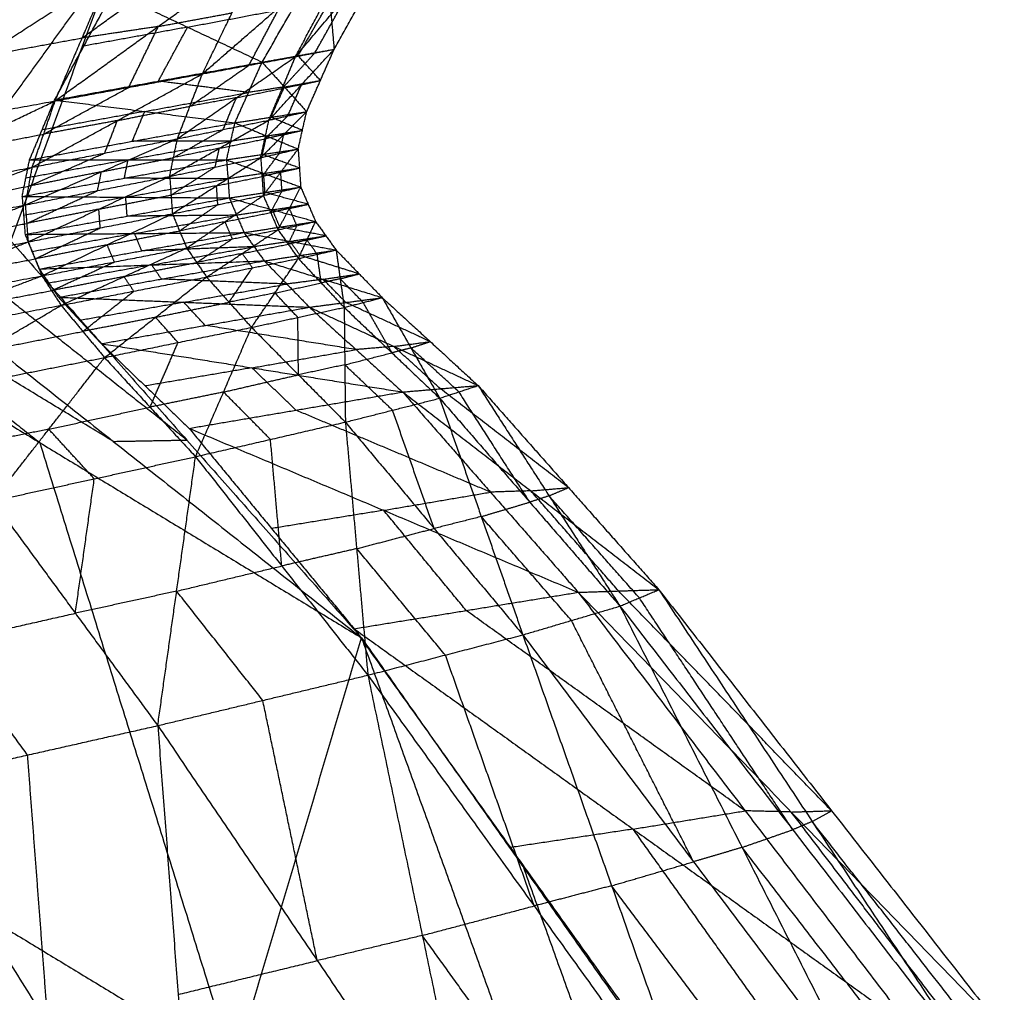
# Model space of a CAD drawing. Header units: millimetres. Extents: x -106 to 110, y -96 to 120.
# Tile 939 of 1020: x 105.87 to 107.53, y 28.83 to 30.47. Entities that reach past the tile are written whole.
import ezdxf

# ---------------------------------------------------------------- set-up
doc = ezdxf.new("R2010")
doc.units = ezdxf.units.MM
doc.header["$MEASUREMENT"] = 0
doc.layers.add('Default', color=7, linetype='Continuous', true_color=0x000000)

msp = doc.modelspace()

# ---------------------------------------------------------------- linework, layer by layer
at = {"layer": 'Default'}
for points in [[(104.6258, 30.0699, 11.9495), (105.4593, 30.8536, 11.7642), (106.2928, 31.6372, 11.5789)], [(104.8705, 30.0746, 12.0946), (105.5817, 30.8559, 11.8368), (106.2928, 31.6372, 11.5789)], [(105.1158, 30.0795, 12.2406), (105.7043, 30.8584, 11.9098), (106.2928, 31.6372, 11.5789)], [(105.455, 30.2822, 12.2361), (105.7493, 30.6717, 12.0707), (106.0435, 31.0611, 11.9053)], [(105.8557, 30.0952, 12.6841), (106.034, 30.5797, 12.3241), (106.2124, 31.0642, 11.9641)], [(106.3351, 30.4046, 13.2175), (106.4218, 30.5074, 13.0645), (106.5085, 30.6102, 12.9115)], [(106.4001, 30.4169, 13.0573), (106.4543, 30.5136, 12.9844), (106.5085, 30.6102, 12.9115)], [(106.1781, 30.3755, 13.3743), (106.3093, 30.4896, 13.232), (106.4404, 30.6036, 13.0897)], [(106.3351, 30.4046, 13.2175), (106.3878, 30.5041, 13.1536), (106.4404, 30.6036, 13.0897)], [(105.8249, 30.2901, 12.4579), (105.9295, 30.4349, 12.391), (106.034, 30.5797, 12.3241)], [(105.9297, 30.3298, 13.515), (106.1037, 30.4554, 13.3914), (106.2777, 30.5811, 13.2677)], [(106.1781, 30.3755, 13.3743), (106.2279, 30.4783, 13.321), (106.2777, 30.5811, 13.2677)], [(106.2787, 30.3952, 12.7647), (106.3322, 30.488, 12.6801), (106.3857, 30.5808, 12.5956)], [(106.3857, 30.5808, 12.5956), (106.3929, 30.4989, 12.8264), (106.4001, 30.4169, 13.0573)], [(105.9754, 30.4361, 13.4734), (106.0624, 30.4989, 13.4115), (106.1494, 30.5617, 13.3497)], [(105.5947, 30.2685, 13.6256), (105.8079, 30.4054, 13.5287), (106.0211, 30.5424, 13.4317)], [(105.9297, 30.3298, 13.515), (105.9754, 30.4361, 13.4734), (106.0211, 30.5424, 13.4317)], [(105.9289, 30.3313, 12.5283), (105.9782, 30.4224, 12.4393), (106.0275, 30.5134, 12.3503)], [(106.0275, 30.5134, 12.3503), (106.1531, 30.4543, 12.5575), (106.2787, 30.3952, 12.7647)], [(106.3394, 30.4061, 12.911), (106.3662, 30.4525, 12.8687), (106.3929, 30.4989, 12.8264)], [(106.3676, 30.4108, 13.1374), (106.3947, 30.4591, 13.1009), (106.4218, 30.5074, 13.0645)], [(106.1037, 30.4554, 13.3914), (106.1658, 30.4669, 13.3562), (106.2279, 30.4783, 13.321)], [(106.1531, 30.4543, 12.5575), (106.2426, 30.4712, 12.6188), (106.3322, 30.488, 12.6801)], [(106.2566, 30.3901, 13.2959), (106.2829, 30.4398, 13.2639), (106.3093, 30.4896, 13.232)], [(106.1037, 30.4554, 13.3914), (106.0396, 30.4458, 13.4324), (105.9754, 30.4361, 13.4734)], [(106.1531, 30.4543, 12.5575), (106.0656, 30.4383, 12.4984), (105.9782, 30.4224, 12.4393)], [(106.0539, 30.3527, 13.4446), (106.0788, 30.4041, 13.418), (106.1037, 30.4554, 13.3914)], [(106.1038, 30.3633, 12.6465), (106.1284, 30.4088, 12.602), (106.1531, 30.4543, 12.5575)], [(105.8079, 30.4054, 13.5287), (105.8917, 30.4208, 13.501), (105.9754, 30.4361, 13.4734)], [(106.2787, 30.3952, 12.7647), (106.3394, 30.4061, 12.911), (106.4001, 30.4169, 13.0573)], [(106.2902, 30.2974, 13.2764), (106.3452, 30.3572, 13.1669), (106.4001, 30.4169, 13.0573)], [(106.3127, 30.351, 13.247), (106.3401, 30.3809, 13.1922), (106.3676, 30.4108, 13.1374)], [(106.3351, 30.4046, 13.2175), (106.3676, 30.4108, 13.1374), (106.4001, 30.4169, 13.0573)], [(106.3538, 30.3117, 13.1244), (106.377, 30.3643, 13.0908), (106.4001, 30.4169, 13.0573)], [(105.9289, 30.3313, 12.5283), (106.1038, 30.3633, 12.6465), (106.2787, 30.3952, 12.7647)], [(106.1359, 30.266, 13.4236), (106.2355, 30.3353, 13.3206), (106.3351, 30.4046, 13.2175)], [(106.1781, 30.3755, 13.3743), (106.2566, 30.3901, 13.2959), (106.3351, 30.4046, 13.2175)], [(106.2329, 30.2929, 12.8422), (106.2558, 30.3441, 12.8035), (106.2787, 30.3952, 12.7647)], [(106.2787, 30.3952, 12.7647), (106.3163, 30.3535, 12.9445), (106.3538, 30.3117, 13.1244)], [(106.2902, 30.2974, 13.2764), (106.3127, 30.351, 13.247), (106.3351, 30.4046, 13.2175)], [(106.377, 30.3643, 13.0908), (106.3582, 30.3852, 13.0009), (106.3394, 30.4061, 12.911)], [(106.157, 30.3208, 13.399), (106.2068, 30.3554, 13.3474), (106.2566, 30.3901, 13.2959)], [(105.8912, 30.2179, 13.5537), (106.0347, 30.2967, 13.464), (106.1781, 30.3755, 13.3743)], [(105.9297, 30.3298, 13.515), (106.0539, 30.3527, 13.4446), (106.1781, 30.3755, 13.3743)], [(106.2558, 30.3441, 12.8035), (106.1798, 30.3537, 12.725), (106.1038, 30.3633, 12.6465)], [(106.1359, 30.266, 13.4236), (106.157, 30.3208, 13.399), (106.1781, 30.3755, 13.3743)], [(106.3163, 30.3535, 12.9445), (106.3466, 30.3589, 13.0177), (106.377, 30.3643, 13.0908)], [(106.3452, 30.3572, 13.1669), (106.3611, 30.3608, 13.1288), (106.377, 30.3643, 13.0908)], [(105.9105, 30.2739, 13.5343), (105.9822, 30.3133, 13.4895), (106.0539, 30.3527, 13.4446)], [(106.0809, 30.3121, 12.6852), (106.1683, 30.3281, 12.7444), (106.2558, 30.3441, 12.8035)], [(106.2355, 30.3353, 13.3206), (106.2741, 30.3432, 13.2838), (106.3127, 30.351, 13.247)], [(106.3163, 30.3535, 12.9445), (106.286, 30.3488, 12.874), (106.2558, 30.3441, 12.8035)], [(106.2934, 30.3023, 12.9833), (106.3048, 30.3279, 12.9639), (106.3163, 30.3535, 12.9445)], [(106.3452, 30.3572, 13.1669), (106.3289, 30.3541, 13.2069), (106.3127, 30.351, 13.247)], [(106.322, 30.3046, 13.2004), (106.3336, 30.3309, 13.1836), (106.3452, 30.3572, 13.1669)], [(105.5609, 30.1543, 13.6535), (105.7453, 30.2421, 13.5842), (105.9297, 30.3298, 13.515)], [(105.5947, 30.2685, 13.6256), (105.7622, 30.2992, 13.5703), (105.9297, 30.3298, 13.515)], [(105.8867, 30.2305, 12.6097), (105.9078, 30.2809, 12.569), (105.9289, 30.3313, 12.5283)], [(105.8912, 30.2179, 13.5537), (105.9105, 30.2739, 13.5343), (105.9297, 30.3298, 13.515)], [(105.9289, 30.3313, 12.5283), (106.0809, 30.3121, 12.6852), (106.2329, 30.2929, 12.8422)], [(106.2355, 30.3353, 13.3206), (106.1963, 30.3281, 13.3598), (106.157, 30.3208, 13.399)], [(106.2131, 30.2817, 13.35), (106.2243, 30.3085, 13.3353), (106.2355, 30.3353, 13.3206)], [(106.0809, 30.3121, 12.6852), (105.9943, 30.2965, 12.6271), (105.9078, 30.2809, 12.569)], [(106.0347, 30.2967, 13.464), (106.0958, 30.3088, 13.4315), (106.157, 30.3208, 13.399)], [(106.0598, 30.2617, 12.7259), (106.0703, 30.2869, 12.7056), (106.0809, 30.3121, 12.6852)], [(106.2329, 30.2929, 12.8422), (106.2934, 30.3023, 12.9833), (106.3538, 30.3117, 13.1244)], [(106.2764, 30.2342, 13.2996), (106.3151, 30.2729, 13.212), (106.3538, 30.3117, 13.1244)], [(106.2902, 30.2974, 13.2764), (106.322, 30.3046, 13.2004), (106.3538, 30.3117, 13.1244)], [(106.3395, 30.2487, 13.1507), (106.3466, 30.2802, 13.1375), (106.3538, 30.3117, 13.1244)], [(106.0347, 30.2967, 13.464), (105.9726, 30.2853, 13.4992), (105.9105, 30.2739, 13.5343)], [(106.0135, 30.242, 13.4886), (106.0241, 30.2694, 13.4763), (106.0347, 30.2967, 13.464)], [(106.1229, 30.2026, 13.443), (106.2066, 30.25, 13.3597), (106.2902, 30.2974, 13.2764)], [(106.1359, 30.266, 13.4236), (106.2131, 30.2817, 13.35), (106.2902, 30.2974, 13.2764)], [(106.2764, 30.2342, 13.2996), (106.2833, 30.2658, 13.288), (106.2902, 30.2974, 13.2764)], [(106.2833, 30.2658, 13.288), (106.3027, 30.2852, 13.2442), (106.322, 30.3046, 13.2004)], [(106.3466, 30.2802, 13.1375), (106.32, 30.2913, 13.0604), (106.2934, 30.3023, 12.9833)], [(105.8867, 30.2305, 12.6097), (106.0598, 30.2617, 12.7259), (106.2329, 30.2929, 12.8422)], [(106.1294, 30.2343, 13.4333), (106.1712, 30.258, 13.3917), (106.2131, 30.2817, 13.35)], [(106.2188, 30.2305, 12.8726), (106.2259, 30.2617, 12.8574), (106.2329, 30.2929, 12.8422)], [(106.2329, 30.2929, 12.8422), (106.2862, 30.2708, 12.9965), (106.3395, 30.2487, 13.1507)], [(106.2862, 30.2708, 12.9965), (106.3164, 30.2755, 13.067), (106.3466, 30.2802, 13.1375)], [(106.3151, 30.2729, 13.212), (106.3309, 30.2766, 13.1748), (106.3466, 30.2802, 13.1375)], [(105.7453, 30.2421, 13.5842), (105.8279, 30.258, 13.5593), (105.9105, 30.2739, 13.5343)], [(105.8795, 30.1544, 13.5689), (106.0077, 30.2102, 13.4963), (106.1359, 30.266, 13.4236)], [(105.8912, 30.2179, 13.5537), (106.0135, 30.242, 13.4886), (106.1359, 30.266, 13.4236)], [(106.0528, 30.2305, 12.7411), (106.1393, 30.2461, 12.7993), (106.2259, 30.2617, 12.8574)], [(106.2259, 30.2617, 12.8574), (106.1428, 30.2617, 12.7917), (106.0598, 30.2617, 12.7259)], [(106.1229, 30.2026, 13.443), (106.1294, 30.2343, 13.4333), (106.1359, 30.266, 13.4236)], [(106.2066, 30.25, 13.3597), (106.2449, 30.2579, 13.3239), (106.2833, 30.2658, 13.288)], [(106.2862, 30.2708, 12.9965), (106.256, 30.2663, 12.9269), (106.2259, 30.2617, 12.8574)], [(106.2792, 30.2396, 13.0116), (106.2827, 30.2552, 13.0041), (106.2862, 30.2708, 12.9965)], [(106.3151, 30.2729, 13.212), (106.2992, 30.2694, 13.25), (106.2833, 30.2658, 13.288)], [(106.3079, 30.2414, 13.2252), (106.3115, 30.2572, 13.2186), (106.3151, 30.2729, 13.212)], [(106.2066, 30.25, 13.3597), (106.168, 30.2422, 13.3965), (106.1294, 30.2343, 13.4333)], [(106.1996, 30.2184, 13.3713), (106.2031, 30.2342, 13.3655), (106.2066, 30.25, 13.3597)], [(106.2188, 30.2305, 12.8726), (106.2792, 30.2396, 13.0116), (106.3395, 30.2487, 13.1507)], [(106.2764, 30.2342, 13.2996), (106.3079, 30.2414, 13.2252), (106.3395, 30.2487, 13.1507)], [(106.2807, 30.1704, 13.3058), (106.3101, 30.2096, 13.2282), (106.3395, 30.2487, 13.1507)], [(106.3395, 30.2487, 13.1507), (106.3416, 30.2167, 13.1542), (106.3438, 30.1846, 13.1577)], [(105.8741, 30.1687, 12.6415), (105.8804, 30.1996, 12.6256), (105.8867, 30.2305, 12.6097)], [(105.8741, 30.1687, 12.6415), (106.0465, 30.1996, 12.7571), (106.2188, 30.2305, 12.8726)], [(106.0528, 30.2305, 12.7411), (105.9666, 30.2151, 12.6834), (105.8804, 30.1996, 12.6256)], [(105.8854, 30.1861, 13.5613), (105.9495, 30.2141, 13.525), (106.0135, 30.242, 13.4886)], [(105.8867, 30.2305, 12.6097), (106.0528, 30.2305, 12.7411), (106.2188, 30.2305, 12.8726)], [(106.0077, 30.2102, 13.4963), (106.0685, 30.2223, 13.4648), (106.1294, 30.2343, 13.4333)], [(106.0465, 30.1996, 12.7571), (106.0496, 30.2151, 12.7491), (106.0528, 30.2305, 12.7411)], [(106.1229, 30.2026, 13.443), (106.1996, 30.2184, 13.3713), (106.2764, 30.2342, 13.2996)], [(106.1274, 30.1395, 13.4481), (106.2019, 30.1868, 13.3739), (106.2764, 30.2342, 13.2996)], [(106.2188, 30.2305, 12.8726), (106.2211, 30.1984, 12.8767), (106.2234, 30.1662, 12.8807)], [(106.2188, 30.2305, 12.8726), (106.2813, 30.2076, 13.0152), (106.3438, 30.1846, 13.1577)], [(106.2764, 30.2342, 13.2996), (106.2785, 30.2023, 13.3027), (106.2807, 30.1704, 13.3058)], [(106.2785, 30.2023, 13.3027), (106.2932, 30.2219, 13.2639), (106.3079, 30.2414, 13.2252)], [(106.3416, 30.2167, 13.1542), (106.3104, 30.2281, 13.0829), (106.2792, 30.2396, 13.0116)], [(105.5509, 30.0907, 13.6645), (105.7211, 30.1543, 13.6091), (105.8912, 30.2179, 13.5537)], [(105.5609, 30.1543, 13.6535), (105.726, 30.1861, 13.6036), (105.8912, 30.2179, 13.5537)], [(105.8795, 30.1544, 13.5689), (105.8854, 30.1861, 13.5613), (105.8912, 30.2179, 13.5537)], [(106.1251, 30.171, 13.4456), (106.1624, 30.1947, 13.4084), (106.1996, 30.2184, 13.3713)], [(106.2813, 30.2076, 13.0152), (106.3115, 30.2121, 13.0847), (106.3416, 30.2167, 13.1542)], [(106.3101, 30.2096, 13.2282), (106.3259, 30.2131, 13.1912), (106.3416, 30.2167, 13.1542)], [(105.8795, 30.1544, 13.5689), (106.0012, 30.1785, 13.506), (106.1229, 30.2026, 13.443)], [(105.8842, 30.092, 13.5729), (106.0035, 30.1473, 13.508), (106.1229, 30.2026, 13.443)], [(106.0077, 30.2102, 13.4963), (105.9465, 30.1982, 13.5288), (105.8854, 30.1861, 13.5613)], [(106.0012, 30.1785, 13.506), (106.0045, 30.1943, 13.5011), (106.0077, 30.2102, 13.4963)], [(106.2211, 30.1984, 12.8767), (106.1338, 30.199, 12.8169), (106.0465, 30.1996, 12.7571)], [(106.0488, 30.1675, 12.7611), (106.1349, 30.1829, 12.8189), (106.2211, 30.1984, 12.8767)], [(106.1229, 30.2026, 13.443), (106.1251, 30.171, 13.4456), (106.1274, 30.1395, 13.4481)], [(106.2019, 30.1868, 13.3739), (106.2402, 30.1946, 13.3383), (106.2785, 30.2023, 13.3027)], [(106.2813, 30.2076, 13.0152), (106.2512, 30.203, 12.9459), (106.2211, 30.1984, 12.8767)], [(106.3101, 30.2096, 13.2282), (106.2943, 30.2059, 13.2655), (106.2785, 30.2023, 13.3027)], [(106.2836, 30.1754, 13.0192), (106.2825, 30.1915, 13.0172), (106.2813, 30.2076, 13.0152)], [(106.3123, 30.1775, 13.2317), (106.3112, 30.1935, 13.23), (106.3101, 30.2096, 13.2282)], [(105.7211, 30.1543, 13.6091), (105.8032, 30.1702, 13.5852), (105.8854, 30.1861, 13.5613)], [(105.8819, 30.1232, 13.5709), (105.9415, 30.1508, 13.5384), (106.0012, 30.1785, 13.506)], [(106.2019, 30.1868, 13.3739), (106.1635, 30.1789, 13.4097), (106.1251, 30.171, 13.4456)], [(106.204, 30.1549, 13.377), (106.203, 30.1709, 13.3754), (106.2019, 30.1868, 13.3739)], [(106.2234, 30.1662, 12.8807), (106.2836, 30.1754, 13.0192), (106.3438, 30.1846, 13.1577)], [(106.2807, 30.1704, 13.3058), (106.3123, 30.1775, 13.2317), (106.3438, 30.1846, 13.1577)], [(106.3056, 30.1125, 13.2921), (106.3247, 30.1485, 13.2249), (106.3438, 30.1846, 13.1577)], [(106.3438, 30.1846, 13.1577), (106.3564, 30.1555, 13.1499), (106.3689, 30.1264, 13.1422)], [(105.8741, 30.1687, 12.6415), (105.8766, 30.1367, 12.6458), (105.8791, 30.1047, 12.65)], [(105.8741, 30.1687, 12.6415), (106.0488, 30.1675, 12.7611), (106.2234, 30.1662, 12.8807)], [(106.0488, 30.1675, 12.7611), (105.9627, 30.1521, 12.7034), (105.8766, 30.1367, 12.6458)], [(105.8791, 30.1047, 12.65), (106.0512, 30.1355, 12.7654), (106.2234, 30.1662, 12.8807)], [(106.0035, 30.1473, 13.508), (106.0643, 30.1591, 13.4768), (106.1251, 30.171, 13.4456)], [(106.0512, 30.1355, 12.7654), (106.05, 30.1515, 12.7632), (106.0488, 30.1675, 12.7611)], [(106.1274, 30.1395, 13.4481), (106.204, 30.1549, 13.377), (106.2807, 30.1704, 13.3058)], [(106.1516, 30.0818, 13.4367), (106.2162, 30.1261, 13.3712), (106.2807, 30.1704, 13.3058)], [(106.2234, 30.1662, 12.8807), (106.2359, 30.137, 12.8717), (106.2483, 30.1077, 12.8628)], [(106.2234, 30.1662, 12.8807), (106.2962, 30.1463, 13.0114), (106.3689, 30.1264, 13.1422)], [(106.2807, 30.1704, 13.3058), (106.2931, 30.1415, 13.2989), (106.3056, 30.1125, 13.2921)], [(106.3564, 30.1555, 13.1499), (106.32, 30.1654, 13.0846), (106.2836, 30.1754, 13.0192)], [(106.2931, 30.1415, 13.2989), (106.3027, 30.1595, 13.2653), (106.3123, 30.1775, 13.2317)], [(105.5509, 30.0907, 13.6645), (105.7152, 30.1225, 13.6167), (105.8795, 30.1544, 13.5689)], [(105.5559, 30.0292, 13.6673), (105.7177, 30.0918, 13.6181), (105.8795, 30.1544, 13.5689)], [(105.8795, 30.1544, 13.5689), (105.8819, 30.1232, 13.5709), (105.8842, 30.092, 13.5729)], [(106.0035, 30.1473, 13.508), (105.9427, 30.1352, 13.5395), (105.8819, 30.1232, 13.5709)], [(106.0058, 30.1157, 13.5105), (106.0047, 30.1315, 13.5093), (106.0035, 30.1473, 13.508)], [(106.1395, 30.1106, 13.4424), (106.1718, 30.1328, 13.4097), (106.204, 30.1549, 13.377)], [(106.2962, 30.1463, 13.0114), (106.266, 30.1416, 12.9416), (106.2359, 30.137, 12.8717)], [(106.3247, 30.1485, 13.2249), (106.3089, 30.145, 13.2619), (106.2931, 30.1415, 13.2989)], [(106.2962, 30.1463, 13.0114), (106.3263, 30.1509, 13.0807), (106.3564, 30.1555, 13.1499)], [(106.3086, 30.117, 13.0025), (106.3024, 30.1317, 13.007), (106.2962, 30.1463, 13.0114)], [(106.3247, 30.1485, 13.2249), (106.3405, 30.152, 13.1874), (106.3564, 30.1555, 13.1499)], [(106.3373, 30.1194, 13.2171), (106.331, 30.134, 13.221), (106.3247, 30.1485, 13.2249)], [(105.8842, 30.092, 13.5729), (106.0058, 30.1157, 13.5105), (106.1274, 30.1395, 13.4481)], [(105.9076, 30.0348, 13.5639), (106.0175, 30.0871, 13.506), (106.1274, 30.1395, 13.4481)], [(106.2359, 30.137, 12.8717), (106.1436, 30.1362, 12.8186), (106.0512, 30.1355, 12.7654)], [(106.0637, 30.1062, 12.7564), (106.1498, 30.1216, 12.8141), (106.2359, 30.137, 12.8717)], [(106.1274, 30.1395, 13.4481), (106.1395, 30.1106, 13.4424), (106.1516, 30.0818, 13.4367)], [(106.2162, 30.1261, 13.3712), (106.2547, 30.1338, 13.3351), (106.2931, 30.1415, 13.2989)], [(105.7177, 30.0918, 13.6181), (105.7998, 30.1075, 13.5945), (105.8819, 30.1232, 13.5709)], [(105.8959, 30.0634, 13.5684), (105.9508, 30.0896, 13.5395), (106.0058, 30.1157, 13.5105)], [(106.2162, 30.1261, 13.3712), (106.1778, 30.1184, 13.4068), (106.1395, 30.1106, 13.4424)], [(106.1516, 30.0818, 13.4367), (106.2286, 30.0972, 13.3644), (106.3056, 30.1125, 13.2921)], [(106.1851, 30.0328, 13.417), (106.2453, 30.0726, 13.3545), (106.3056, 30.1125, 13.2921)], [(106.2286, 30.0972, 13.3644), (106.2224, 30.1116, 13.3678), (106.2162, 30.1261, 13.3712)], [(106.2483, 30.1077, 12.8628), (106.3086, 30.117, 13.0025), (106.3689, 30.1264, 13.1422)], [(106.3056, 30.1125, 13.2921), (106.3373, 30.1194, 13.2171), (106.3689, 30.1264, 13.1422)], [(106.3056, 30.1125, 13.2921), (106.3227, 30.0882, 13.2803), (106.3398, 30.064, 13.2685)], [(106.3862, 30.1023, 13.1287), (106.3474, 30.1097, 13.0656), (106.3086, 30.117, 13.0025)], [(106.3227, 30.0882, 13.2803), (106.33, 30.1038, 13.2487), (106.3373, 30.1194, 13.2171)], [(106.3398, 30.064, 13.2685), (106.3544, 30.0952, 13.2053), (106.3689, 30.1264, 13.1422)], [(106.3689, 30.1264, 13.1422), (106.3862, 30.1023, 13.1287), (106.4035, 30.0783, 13.1153)], [(105.8791, 30.1047, 12.65), (106.0637, 30.1062, 12.7564), (106.2483, 30.1077, 12.8628)], [(105.8791, 30.1047, 12.65), (105.8911, 30.0755, 12.6406), (105.9031, 30.0463, 12.6312)], [(106.0637, 30.1062, 12.7564), (105.9774, 30.0909, 12.6985), (105.8911, 30.0755, 12.6406)], [(105.9031, 30.0463, 12.6312), (106.0757, 30.077, 12.747), (106.2483, 30.1077, 12.8628)], [(106.0175, 30.0871, 13.506), (106.0785, 30.0989, 13.4742), (106.1395, 30.1106, 13.4424)], [(106.0757, 30.077, 12.747), (106.0697, 30.0916, 12.7517), (106.0637, 30.1062, 12.7564)], [(106.1684, 30.0573, 13.4268), (106.1985, 30.0772, 13.3956), (106.2286, 30.0972, 13.3644)], [(106.2483, 30.1077, 12.8628), (106.2653, 30.0839, 12.8472), (106.2823, 30.0601, 12.8316)], [(106.2483, 30.1077, 12.8628), (106.3259, 30.093, 12.989), (106.4035, 30.0783, 13.1153)], [(106.3544, 30.0952, 13.2053), (106.3385, 30.0917, 13.2428), (106.3227, 30.0882, 13.2803)], [(106.3259, 30.093, 12.989), (106.3561, 30.0977, 13.0589), (106.3862, 30.1023, 13.1287)], [(106.3544, 30.0952, 13.2053), (106.3703, 30.0988, 13.167), (106.3862, 30.1023, 13.1287)], [(106.3717, 30.0711, 13.1919), (106.363, 30.0832, 13.1986), (106.3544, 30.0952, 13.2053)], [(105.3623, 30.0823, 12.3867), (105.6893, 29.0298, 11.3355), (106.0162, 27.9773, 10.2843)], [(105.3623, 30.0823, 12.3867), (105.9043, 29.7533, 12.2115), (106.4463, 29.4243, 12.0364)], [(105.4858, 30.0846, 12.4606), (105.6951, 29.919, 12.3361), (105.9043, 29.7533, 12.2115)], [(106.0278, 29.7556, 12.2854), (105.7568, 29.9201, 12.373), (105.4858, 30.0846, 12.4606)], [(105.5559, 30.0292, 13.6673), (105.72, 30.0606, 13.6201), (105.8842, 30.092, 13.5729)], [(105.5782, 29.9725, 13.6608), (105.7312, 30.0322, 13.6169), (105.8842, 30.092, 13.5729)], [(105.6093, 30.0869, 12.5345), (106.0278, 29.7556, 12.2854), (106.4463, 29.4243, 12.0364)], [(106.1517, 29.7579, 12.3598), (105.9424, 29.9235, 12.4843), (105.7332, 30.0891, 12.6089)], [(105.857, 30.0914, 12.6832), (106.1517, 29.7579, 12.3598), (106.4463, 29.4243, 12.0364)], [(105.8842, 30.092, 13.5729), (105.8959, 30.0634, 13.5684), (105.9076, 30.0348, 13.5639)], [(106.0175, 30.0871, 13.506), (105.9567, 30.0753, 13.5372), (105.8959, 30.0634, 13.5684)], [(105.9076, 30.0348, 13.5639), (106.0296, 30.0583, 13.5003), (106.1516, 30.0818, 13.4367)], [(105.9399, 29.9851, 13.5485), (106.0458, 30.0335, 13.4926), (106.1516, 30.0818, 13.4367)], [(106.0296, 30.0583, 13.5003), (106.0236, 30.0727, 13.5032), (106.0175, 30.0871, 13.506)], [(106.2653, 30.0839, 12.8472), (106.1705, 30.0805, 12.7971), (106.0757, 30.077, 12.747)], [(106.0927, 30.0532, 12.7314), (106.179, 30.0686, 12.7893), (106.2653, 30.0839, 12.8472)], [(106.1516, 30.0818, 13.4367), (106.1684, 30.0573, 13.4268), (106.1851, 30.0328, 13.417)], [(106.2453, 30.0726, 13.3545), (106.284, 30.0804, 13.3174), (106.3227, 30.0882, 13.2803)], [(106.3259, 30.093, 12.989), (106.2956, 30.0885, 12.9181), (106.2653, 30.0839, 12.8472)], [(106.2823, 30.0601, 12.8316), (106.3429, 30.0692, 12.9734), (106.4035, 30.0783, 13.1153)], [(106.3429, 30.0692, 12.9734), (106.3344, 30.0811, 12.9812), (106.3259, 30.093, 12.989)], [(106.3398, 30.064, 13.2685), (106.3717, 30.0711, 13.1919), (106.4035, 30.0783, 13.1153)], [(106.4035, 30.0783, 13.1153), (106.4103, 30.0299, 13.1634), (106.4171, 29.9816, 13.2116)], [(106.4035, 30.0783, 13.1153), (106.4424, 30.0381, 13.0828), (106.4813, 29.998, 13.0503)], [(104.3817, 30.065, 11.8051), (105.199, 29.0211, 11.0447), (106.0162, 27.9773, 10.2843)], [(104.6257, 30.0692, 11.949), (105.321, 29.0232, 11.1167), (106.0162, 27.9773, 10.2843)], [(104.8705, 30.0735, 12.0939), (105.4433, 29.0254, 11.1891), (106.0162, 27.9773, 10.2843)], [(105.116, 30.0779, 12.2398), (105.5661, 29.0276, 11.2621), (106.0162, 27.9773, 10.2843)], [(105.7312, 30.0322, 13.6169), (105.8135, 30.0478, 13.5926), (105.8959, 30.0634, 13.5684)], [(106.2453, 30.0726, 13.3545), (106.2068, 30.065, 13.3907), (106.1684, 30.0573, 13.4268)], [(106.1851, 30.0328, 13.417), (106.2624, 30.0484, 13.3427), (106.3398, 30.064, 13.2685)], [(106.2624, 30.0484, 13.3427), (106.2539, 30.0605, 13.3486), (106.2453, 30.0726, 13.3545)], [(106.2609, 29.9478, 13.3696), (106.3003, 30.0059, 13.319), (106.3398, 30.064, 13.2685)], [(106.3398, 30.064, 13.2685), (106.3784, 30.0228, 13.24), (106.4171, 29.9816, 13.2116)], [(106.4424, 30.0381, 13.0828), (106.3927, 30.0537, 13.0281), (106.3429, 30.0692, 12.9734)], [(106.3784, 30.0228, 13.24), (106.375, 30.047, 13.216), (106.3717, 30.0711, 13.1919)], [(105.9031, 30.0463, 12.6312), (106.0927, 30.0532, 12.7314), (106.2823, 30.0601, 12.8316)], [(105.9031, 30.0463, 12.6312), (105.9193, 30.0225, 12.6148), (105.9355, 29.9987, 12.5983)], [(106.0927, 30.0532, 12.7314), (106.006, 30.0378, 12.6731), (105.9193, 30.0225, 12.6148)], [(105.9238, 30.0099, 13.5562), (105.9767, 30.0341, 13.5282), (106.0296, 30.0583, 13.5003)], [(105.9355, 29.9987, 12.5983), (106.1089, 30.0294, 12.715), (106.2823, 30.0601, 12.8316)], [(106.0458, 30.0335, 13.4926), (106.1071, 30.0454, 13.4597), (106.1684, 30.0573, 13.4268)], [(106.1089, 30.0294, 12.715), (106.1008, 30.0413, 12.7232), (106.0927, 30.0532, 12.7314)], [(106.223, 29.9903, 13.3933), (106.2427, 30.0193, 13.368), (106.2624, 30.0484, 13.3427)], [(106.2823, 30.0601, 12.8316), (106.3204, 30.021, 12.7939), (106.3585, 29.9819, 12.7561)], [(106.2823, 30.0601, 12.8316), (106.3818, 30.029, 12.941), (106.4813, 29.998, 13.0503)], [(105.5782, 29.9725, 13.6608), (105.7429, 30.0036, 13.6124), (105.9076, 30.0348, 13.5639)], [(105.6089, 29.9221, 13.6498), (105.7582, 29.9784, 13.6068), (105.9076, 30.0348, 13.5639)], [(105.9076, 30.0348, 13.5639), (105.9238, 30.0099, 13.5562), (105.9399, 29.9851, 13.5485)], [(106.0458, 30.0335, 13.4926), (105.9848, 30.0217, 13.5244), (105.9238, 30.0099, 13.5562)], [(105.9399, 29.9851, 13.5485), (106.0625, 30.0089, 13.4827), (106.1851, 30.0328, 13.417)], [(106.0131, 29.897, 13.5116), (106.0991, 29.9649, 13.4643), (106.1851, 30.0328, 13.417)], [(106.0625, 30.0089, 13.4827), (106.0541, 30.0212, 13.4877), (106.0458, 30.0335, 13.4926)], [(106.3204, 30.021, 12.7939), (106.2147, 30.0252, 12.7544), (106.1089, 30.0294, 12.715)], [(106.1851, 30.0328, 13.417), (106.223, 29.9903, 13.3933), (106.2609, 29.9478, 13.3696)], [(106.3818, 30.029, 12.941), (106.3511, 30.025, 12.8674), (106.3204, 30.021, 12.7939)], [(106.4103, 30.0299, 13.1634), (106.3944, 30.0264, 13.2017), (106.3784, 30.0228, 13.24)], [(106.3818, 30.029, 12.941), (106.4121, 30.0336, 13.0119), (106.4424, 30.0381, 13.0828)], [(106.4199, 29.9899, 12.9032), (106.4008, 30.0095, 12.9221), (106.3818, 30.029, 12.941)], [(106.4103, 30.0299, 13.1634), (106.4263, 30.034, 13.1231), (106.4424, 30.0381, 13.0828)], [(106.4492, 29.9898, 13.1309), (106.4297, 30.0099, 13.1472), (106.4103, 30.0299, 13.1634)], [(106.147, 29.9903, 12.6772), (106.2337, 30.0056, 12.7356), (106.3204, 30.021, 12.7939)], [(106.3003, 30.0059, 13.319), (106.3394, 30.0143, 13.2795), (106.3784, 30.0228, 13.24)], [(105.7582, 29.9784, 13.6068), (105.841, 29.9942, 13.5815), (105.9238, 30.0099, 13.5562)], [(105.9355, 29.9987, 12.5983), (105.9715, 29.9596, 12.5586), (106.0076, 29.9205, 12.5188)], [(105.9355, 29.9987, 12.5983), (106.147, 29.9903, 12.6772), (106.3585, 29.9819, 12.7561)], [(105.9765, 29.9411, 13.53), (106.0195, 29.975, 13.5064), (106.0625, 30.0089, 13.4827)], [(106.3003, 30.0059, 13.319), (106.2617, 29.9981, 13.3562), (106.223, 29.9903, 13.3933)], [(106.339, 29.9647, 13.2906), (106.3196, 29.9853, 13.3048), (106.3003, 30.0059, 13.319)], [(106.3585, 29.9819, 12.7561), (106.4199, 29.9899, 12.9032), (106.4813, 29.998, 13.0503)], [(106.4171, 29.9816, 13.2116), (106.4492, 29.9898, 13.1309), (106.4813, 29.998, 13.0503)], [(106.4813, 29.998, 13.0503), (106.5297, 29.9132, 13.0711), (106.578, 29.8284, 13.0919)], [(106.4813, 29.998, 13.0503), (106.5621, 29.9239, 12.9819), (106.6429, 29.8498, 12.9134)], [(105.6089, 29.9221, 13.6498), (105.7744, 29.9536, 13.5991), (105.9399, 29.9851, 13.5485)], [(105.6786, 29.8307, 13.6235), (105.8093, 29.9079, 13.586), (105.9399, 29.9851, 13.5485)], [(105.9399, 29.9851, 13.5485), (105.9765, 29.9411, 13.53), (106.0131, 29.897, 13.5116)], [(106.147, 29.9903, 12.6772), (106.0593, 29.9749, 12.6179), (105.9715, 29.9596, 12.5586)], [(106.0076, 29.9205, 12.5188), (106.183, 29.9512, 12.6375), (106.3585, 29.9819, 12.7561)], [(106.0991, 29.9649, 13.4643), (106.1611, 29.9776, 13.4288), (106.223, 29.9903, 13.3933)], [(106.183, 29.9512, 12.6375), (106.165, 29.9707, 12.6574), (106.147, 29.9903, 12.6772)], [(106.2609, 29.9478, 13.3696), (106.339, 29.9647, 13.2906), (106.4171, 29.9816, 13.2116)], [(106.3585, 29.9819, 12.7561), (106.4371, 29.9104, 12.6764), (106.5157, 29.8389, 12.5968)], [(106.3585, 29.9819, 12.7561), (106.5007, 29.9158, 12.8348), (106.6429, 29.8498, 12.9134)], [(106.4171, 29.9816, 13.2116), (106.4181, 29.8848, 13.2409), (106.4191, 29.7881, 13.2703)], [(106.4171, 29.9816, 13.2116), (106.4976, 29.905, 13.1517), (106.578, 29.8284, 13.0919)], [(106.5621, 29.9239, 12.9819), (106.491, 29.9569, 12.9425), (106.4199, 29.9899, 12.9032)], [(106.4976, 29.905, 13.1517), (106.4734, 29.9474, 13.1413), (106.4492, 29.9898, 13.1309)], [(106.0991, 29.9649, 13.4643), (106.0378, 29.953, 13.4972), (105.9765, 29.9411, 13.53)], [(106.137, 29.9224, 13.4406), (106.1181, 29.9436, 13.4524), (106.0991, 29.9649, 13.4643)], [(106.34, 29.8679, 13.32), (106.3395, 29.9163, 13.3053), (106.339, 29.9647, 13.2906)], [(106.0131, 29.897, 13.5116), (106.137, 29.9224, 13.4406), (106.2609, 29.9478, 13.3696)], [(106.1665, 29.7298, 13.4346), (106.2137, 29.8388, 13.4021), (106.2609, 29.9478, 13.3696)], [(106.4371, 29.9104, 12.6764), (106.31, 29.9308, 12.657), (106.183, 29.9512, 12.6375)], [(106.2609, 29.9478, 13.3696), (106.34, 29.8679, 13.32), (106.4191, 29.7881, 13.2703)], [(105.8093, 29.9079, 13.586), (105.8929, 29.9245, 13.558), (105.9765, 29.9411, 13.53)], [(106.0076, 29.9205, 12.5188), (106.0816, 29.8491, 12.4347), (106.1557, 29.7776, 12.3507)], [(106.0076, 29.9205, 12.5188), (106.2616, 29.8797, 12.5578), (106.5157, 29.8389, 12.5968)], [(106.0898, 29.8134, 13.4731), (106.1134, 29.8679, 13.4568), (106.137, 29.9224, 13.4406)], [(106.5007, 29.9158, 12.8348), (106.4689, 29.9131, 12.7556), (106.4371, 29.9104, 12.6764)], [(106.5297, 29.9132, 13.0711), (106.5136, 29.9091, 13.1114), (106.4976, 29.905, 13.1517)], [(106.5007, 29.9158, 12.8348), (106.5314, 29.9198, 12.9083), (106.5621, 29.9239, 12.9819)], [(106.5793, 29.8444, 12.7551), (106.54, 29.8801, 12.7949), (106.5007, 29.9158, 12.8348)], [(106.5297, 29.9132, 13.0711), (106.5459, 29.9185, 13.0265), (106.5621, 29.9239, 12.9819)], [(106.6105, 29.8391, 13.0027), (106.5701, 29.8761, 13.0369), (106.5297, 29.9132, 13.0711)], [(105.6786, 29.8307, 13.6235), (105.8459, 29.8638, 13.5675), (106.0131, 29.897, 13.5116)], [(105.825, 29.6552, 13.5692), (105.9191, 29.7761, 13.5404), (106.0131, 29.897, 13.5116)], [(106.0131, 29.897, 13.5116), (106.0898, 29.8134, 13.4731), (106.1665, 29.7298, 13.4346)], [(106.2616, 29.8797, 12.5578), (106.3494, 29.8951, 12.6171), (106.4371, 29.9104, 12.6764)], [(106.4181, 29.8848, 13.2409), (106.4578, 29.8949, 13.1963), (106.4976, 29.905, 13.1517)], [(106.2616, 29.8797, 12.5578), (106.1716, 29.8644, 12.4962), (106.0816, 29.8491, 12.4347)], [(106.3357, 29.8083, 12.4737), (106.2987, 29.844, 12.5157), (106.2616, 29.8797, 12.5578)], [(106.4181, 29.8848, 13.2409), (106.379, 29.8764, 13.2805), (106.34, 29.8679, 13.32)], [(106.4986, 29.8082, 13.1811), (106.4583, 29.8465, 13.211), (106.4181, 29.8848, 13.2409)], [(106.2137, 29.8388, 13.4021), (106.2768, 29.8534, 13.361), (106.34, 29.8679, 13.32)], [(106.5157, 29.8389, 12.5968), (106.5793, 29.8444, 12.7551), (106.6429, 29.8498, 12.9134)], [(106.578, 29.8284, 13.0919), (106.6105, 29.8391, 13.0027), (106.6429, 29.8498, 12.9134)], [(106.6429, 29.8498, 12.9134), (106.7624, 29.6638, 12.8959), (106.882, 29.4778, 12.8784)], [(106.6429, 29.8498, 12.9134), (106.7953, 29.6776, 12.7911), (106.9476, 29.5055, 12.6687)], [(106.2137, 29.8388, 13.4021), (106.1518, 29.8261, 13.4376), (106.0898, 29.8134, 13.4731)], [(106.1557, 29.7776, 12.3507), (106.3357, 29.8083, 12.4737), (106.5157, 29.8389, 12.5968)], [(106.2928, 29.7589, 13.3524), (106.2533, 29.7989, 13.3773), (106.2137, 29.8388, 13.4021)], [(106.5157, 29.8389, 12.5968), (106.6637, 29.67, 12.4541), (106.8117, 29.5011, 12.3115)], [(106.5157, 29.8389, 12.5968), (106.7317, 29.6722, 12.6327), (106.9476, 29.5055, 12.6687)], [(106.7953, 29.6776, 12.7911), (106.6873, 29.761, 12.7731), (106.5793, 29.8444, 12.7551)], [(106.73, 29.6531, 12.9852), (106.6702, 29.7461, 12.9939), (106.6105, 29.8391, 13.0027)], [(105.9191, 29.7761, 13.5404), (106.0045, 29.7948, 13.5067), (106.0898, 29.8134, 13.4731)], [(106.4191, 29.7881, 13.2703), (106.4986, 29.8082, 13.1811), (106.578, 29.8284, 13.0919)], [(106.578, 29.8284, 13.0919), (106.6482, 29.6288, 13.0928), (106.7183, 29.4293, 13.0937)], [(106.578, 29.8284, 13.0919), (106.73, 29.6531, 12.9852), (106.882, 29.4778, 12.8784)], [(106.6637, 29.67, 12.4541), (106.4997, 29.7392, 12.4639), (106.3357, 29.8083, 12.4737)], [(106.5687, 29.6087, 13.182), (106.5337, 29.7085, 13.1816), (106.4986, 29.8082, 13.1811)], [(106.1665, 29.7298, 13.4346), (106.2928, 29.7589, 13.3524), (106.4191, 29.7881, 13.2703)], [(106.4191, 29.7881, 13.2703), (106.4381, 29.5747, 13.2843), (106.457, 29.3613, 13.2983)], [(106.4191, 29.7881, 13.2703), (106.5687, 29.6087, 13.182), (106.7183, 29.4293, 13.0937)], [(105.9191, 29.7761, 13.5404), (105.8355, 29.7595, 13.5684), (105.7518, 29.7429, 13.5964)], [(105.9958, 29.6925, 13.5019), (105.9574, 29.7343, 13.5211), (105.9191, 29.7761, 13.5404)], [(106.1557, 29.7776, 12.3507), (106.2947, 29.6086, 12.2003), (106.4338, 29.4396, 12.0499)], [(106.1557, 29.7776, 12.3507), (106.4837, 29.6394, 12.3311), (106.8117, 29.5011, 12.3115)], [(106.2313, 28.7008, 11.1604), (106.0678, 29.2271, 11.6859), (105.9043, 29.7533, 12.2115)], [(106.0278, 29.7556, 12.2854), (106.0897, 29.7567, 12.3226), (106.1517, 29.7579, 12.3598)], [(106.3118, 29.5455, 13.3664), (106.3023, 29.6522, 13.3594), (106.2928, 29.7589, 13.3524)], [(105.825, 29.6552, 13.5692), (105.9958, 29.6925, 13.5019), (106.1665, 29.7298, 13.4346)], [(106.1028, 29.2762, 13.4741), (106.1346, 29.503, 13.4543), (106.1665, 29.7298, 13.4346)], [(106.1665, 29.7298, 13.4346), (106.3118, 29.5455, 13.3664), (106.457, 29.3613, 13.2983)], [(105.9639, 29.4657, 13.5217), (105.9798, 29.5791, 13.5118), (105.9958, 29.6925, 13.5019)], [(106.4837, 29.6394, 12.3311), (106.5737, 29.6547, 12.3926), (106.6637, 29.67, 12.4541)], [(106.7317, 29.6722, 12.6327), (106.6977, 29.6711, 12.5434), (106.6637, 29.67, 12.4541)], [(106.7624, 29.6638, 12.8959), (106.7462, 29.6584, 12.9406), (106.73, 29.6531, 12.9852)], [(106.7317, 29.6722, 12.6327), (106.7635, 29.6749, 12.7119), (106.7953, 29.6776, 12.7911)], [(106.8797, 29.5033, 12.4901), (106.8057, 29.5878, 12.5614), (106.7317, 29.6722, 12.6327)], [(106.7624, 29.6638, 12.8959), (106.7788, 29.6707, 12.8435), (106.7953, 29.6776, 12.7911)], [(106.9148, 29.4916, 12.7736), (106.8386, 29.5777, 12.8348), (106.7624, 29.6638, 12.8959)], [(105.825, 29.6552, 13.5692), (105.9639, 29.4657, 13.5217), (106.1028, 29.2762, 13.4741)], [(106.6482, 29.6288, 13.0928), (106.6891, 29.6409, 13.039), (106.73, 29.6531, 12.9852)], [(106.4837, 29.6394, 12.3311), (106.3892, 29.624, 12.2657), (106.2947, 29.6086, 12.2003)], [(106.6228, 29.4704, 12.1807), (106.5532, 29.5549, 12.2559), (106.4837, 29.6394, 12.3311)], [(106.6482, 29.6288, 13.0928), (106.6085, 29.6187, 13.1374), (106.5687, 29.6087, 13.182)], [(106.8002, 29.4535, 12.9861), (106.7242, 29.5412, 13.0395), (106.6482, 29.6288, 13.0928)], [(106.4381, 29.5747, 13.2843), (106.5034, 29.5917, 13.2332), (106.5687, 29.6087, 13.182)], [(106.4381, 29.5747, 13.2843), (106.3749, 29.5601, 13.3254), (106.3118, 29.5455, 13.3664)], [(106.5877, 29.3953, 13.196), (106.5129, 29.485, 13.2402), (106.4381, 29.5747, 13.2843)], [(106.1346, 29.503, 13.4543), (106.2232, 29.5243, 13.4104), (106.3118, 29.5455, 13.3664)], [(106.1346, 29.503, 13.4543), (106.0493, 29.4843, 13.488), (105.9639, 29.4657, 13.5217)], [(106.2799, 29.3187, 13.3862), (106.2073, 29.4109, 13.4203), (106.1346, 29.503, 13.4543)], [(106.4338, 29.4396, 12.0499), (106.6228, 29.4704, 12.1807), (106.8117, 29.5011, 12.3115)], [(106.8117, 29.5011, 12.3115), (106.8797, 29.5033, 12.4901), (106.9476, 29.5055, 12.6687)], [(106.8117, 29.5011, 12.3115), (107.0931, 29.1325, 12.0501), (107.3745, 28.7638, 11.7887)], [(106.8117, 29.5011, 12.3115), (107.1709, 29.1305, 12.2673), (107.53, 28.7598, 12.2232)], [(107.2388, 29.1326, 12.4459), (107.0592, 29.318, 12.468), (106.8797, 29.5033, 12.4901)], [(106.882, 29.4778, 12.8784), (106.9148, 29.4916, 12.7736), (106.9476, 29.5055, 12.6687)], [(106.9476, 29.5055, 12.6687), (107.2061, 29.1145, 12.5802), (107.4646, 28.7235, 12.4917)], [(106.9476, 29.5055, 12.6687), (107.2388, 29.1326, 12.4459), (107.53, 28.7598, 12.2232)], [(107.1733, 29.1006, 12.6851), (107.0441, 29.2961, 12.7293), (106.9148, 29.4916, 12.7736)], [(105.7445, 29.4161, 13.586), (105.8542, 29.4409, 13.5539), (105.9639, 29.4657, 13.5217)], [(107.0931, 29.1325, 12.0501), (106.8579, 29.3014, 12.1154), (106.6228, 29.4704, 12.1807)], [(106.7183, 29.4293, 13.0937), (106.8002, 29.4535, 12.9861), (106.882, 29.4778, 12.8784)], [(106.882, 29.4778, 12.8784), (107.0879, 29.0708, 12.8274), (107.2938, 28.6639, 12.7763)], [(106.882, 29.4778, 12.8784), (107.1733, 29.1006, 12.6851), (107.4646, 28.7235, 12.4917)], [(107.0061, 29.0466, 12.935), (106.9031, 29.25, 12.9606), (106.8002, 29.4535, 12.9861)], [(106.4338, 29.4396, 12.0499), (106.6972, 29.0706, 11.7732), (106.9606, 28.7015, 11.4966)], [(106.4338, 29.4396, 12.0499), (106.9042, 29.1017, 11.9193), (107.3745, 28.7638, 11.7887)], [(105.8834, 29.2266, 13.5385), (105.8139, 29.3213, 13.5623), (105.7445, 29.4161, 13.586)], [(106.0162, 27.9773, 10.2843), (106.2313, 28.7008, 11.1604), (106.4463, 29.4243, 12.0364)], [(106.4463, 29.4243, 12.0364), (106.7038, 28.7095, 11.4419), (106.9613, 27.9947, 10.8474)], [(106.4463, 29.4243, 12.0364), (106.7197, 29.0366, 11.75), (106.9932, 28.6489, 11.4636)], [(106.457, 29.3613, 13.2983), (106.5877, 29.3953, 13.196), (106.7183, 29.4293, 13.0937)], [(106.7183, 29.4293, 13.0937), (106.868, 29.0061, 13.0751), (107.0176, 28.5828, 13.0564)], [(106.7183, 29.4293, 13.0937), (107.0061, 29.0466, 12.935), (107.2938, 28.6639, 12.7763)], [(106.7373, 28.9721, 13.1774), (106.6625, 29.1837, 13.1867), (106.5877, 29.3953, 13.196)], [(106.1028, 29.2762, 13.4741), (106.2799, 29.3187, 13.3862), (106.457, 29.3613, 13.2983)], [(106.457, 29.3613, 13.2983), (106.5488, 28.9223, 13.3036), (106.6407, 28.4833, 13.3088)], [(106.457, 29.3613, 13.2983), (106.7373, 28.9721, 13.1774), (107.0176, 28.5828, 13.0564)], [(106.3717, 28.8798, 13.3915), (106.3258, 29.0993, 13.3888), (106.2799, 29.3187, 13.3862)], [(105.6639, 29.177, 13.6028), (105.8834, 29.2266, 13.5385), (106.1028, 29.2762, 13.4741)], [(106.1028, 29.2762, 13.4741), (106.1372, 28.8228, 13.492), (106.1716, 28.3693, 13.5099)], [(106.1028, 29.2762, 13.4741), (106.3717, 28.8798, 13.3915), (106.6407, 28.4833, 13.3088)], [(105.9178, 28.7731, 13.5564), (105.9006, 28.9999, 13.5474), (105.8834, 29.2266, 13.5385)], [(105.6639, 29.177, 13.6028), (105.9178, 28.7731, 13.5564), (106.1716, 28.3693, 13.5099)], [(106.9042, 29.1017, 11.9193), (106.9986, 29.1171, 11.9847), (107.0931, 29.1325, 12.0501)], [(107.1709, 29.1305, 12.2673), (107.132, 29.1315, 12.1587), (107.0931, 29.1325, 12.0501)], [(107.1709, 29.1305, 12.2673), (107.2048, 29.1316, 12.3566), (107.2388, 29.1326, 12.4459)], [(107.2061, 29.1145, 12.5802), (107.2225, 29.1236, 12.5131), (107.2388, 29.1326, 12.4459)], [(107.4522, 28.7618, 12.0059), (107.3115, 28.9461, 12.1366), (107.1709, 29.1305, 12.2673)], [(106.9042, 29.1017, 11.9193), (106.8007, 29.0861, 11.8462), (106.6972, 29.0706, 11.7732)], [(107.1675, 28.7327, 11.6426), (107.0358, 28.9172, 11.7809), (106.9042, 29.1017, 11.9193)], [(107.0879, 29.0708, 12.8274), (107.1306, 29.0857, 12.7562), (107.1733, 29.1006, 12.6851)], [(107.2061, 29.1145, 12.5802), (107.1897, 29.1076, 12.6327), (107.1733, 29.1006, 12.6851)], [(107.4973, 28.7416, 12.3574), (107.3517, 28.9281, 12.4688), (107.2061, 29.1145, 12.5802)], [(107.0879, 29.0708, 12.8274), (107.047, 29.0587, 12.8812), (107.0061, 29.0466, 12.935)], [(107.3792, 28.6937, 12.634), (107.2335, 28.8823, 12.7307), (107.0879, 29.0708, 12.8274)], [(106.9772, 28.3218, 11.1555), (106.8485, 28.6792, 11.4527), (106.7197, 29.0366, 11.75)], [(106.868, 29.0061, 13.0751), (106.937, 29.0263, 13.005), (107.0061, 29.0466, 12.935)], [(105.6893, 29.0298, 11.3355), (105.9603, 28.8653, 11.2479), (106.2313, 28.7008, 11.1604)], [(106.868, 29.0061, 13.0751), (106.8026, 28.9891, 13.1262), (106.7373, 28.9721, 13.1774)], [(107.1557, 28.6234, 12.9164), (107.0118, 28.8147, 12.9957), (106.868, 29.0061, 13.0751)], [(106.5488, 28.9223, 13.3036), (106.6431, 28.9472, 13.2405), (106.7373, 28.9721, 13.1774)], [(106.5488, 28.9223, 13.3036), (106.4603, 28.901, 13.3475), (106.3717, 28.8798, 13.3915)], [(106.8291, 28.5331, 13.1826), (106.689, 28.7277, 13.2431), (106.5488, 28.9223, 13.3036)], [(106.1372, 28.8228, 13.492), (106.2545, 28.8513, 13.4417), (106.3717, 28.8798, 13.3915)]]:
    msp.add_open_spline(points, degree=2, dxfattribs=at)

doc.saveas('drawing.dxf')
